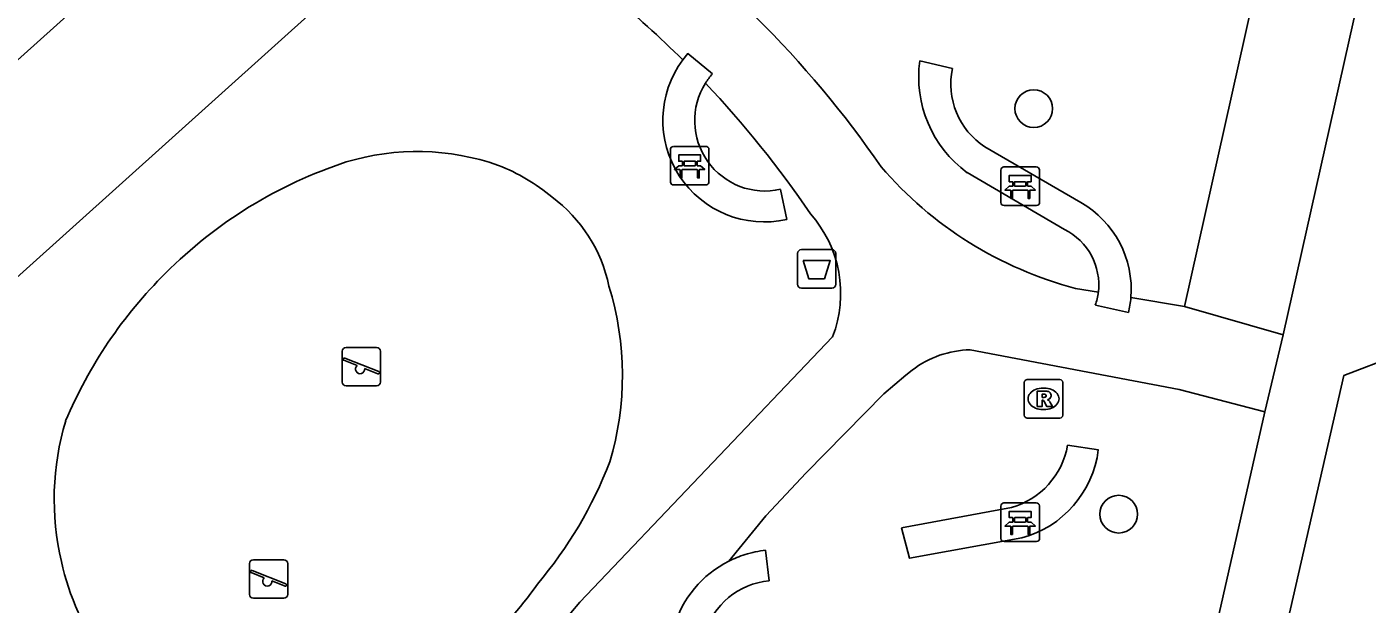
# Model space of a CAD drawing. Extents: x 162172 to 163187, y 382874 to 383684.
# Drawn here: x 162977.99 to 163012.76, y 383399.38 to 383414.36 of the extents above; entities that cross this region are included whole.
import ezdxf

# ---------------------------------------------------------------- set-up
doc = ezdxf.new("R2010")
doc.units = 0
for name, color, linetype in [('IMGEO_Afvalbak', 7, 'Continuous'), ('IMGEO_Bank', 7, 'Continuous'), ('IMGEO_Boom', 7, 'Continuous'), ('IMGEO_Groenvoorziening', 7, 'Continuous'), ('IMGEO_Rioolput', 7, 'Continuous'), ('IMGEO_Speelvoorziening', 7, 'Continuous'), ('IMGEO_Voetpad_halfverhard', 7, 'Continuous'), ('IMGEO_Voetpad_open', 7, 'Continuous')]:
    doc.layers.add(name, color=color, linetype=linetype)

msp = doc.modelspace()

# ---------------------------------------------------------------- linework, layer by layer
at = {"layer": 'IMGEO_Afvalbak'}
for p, q in [((162998.086, 383408.583), (162998.876, 383408.583)), ((162998.876, 383408.583), (162998.086, 383408.583)), ((162997.986, 383407.683), (162997.986, 383408.483)), ((162997.986, 383408.483), (162997.986, 383407.683)), ((162998.976, 383408.483), (162998.976, 383407.683)), ((162998.976, 383407.683), (162998.976, 383408.483)), ((162998.876, 383407.583), (162998.086, 383407.583)), ((162998.086, 383407.583), (162998.876, 383407.583))]:
    msp.add_line(p, q, dxfattribs=at)
msp.add_lwpolyline([(162998.129, 383408.297), (162998.833, 383408.297), (162998.684, 383407.827), (162998.278, 383407.827), (162998.129, 383408.297)], dxfattribs=at)
for centre, start, end in [((162998.086, 383408.483), 90, 180), ((162998.086, 383408.483), 90, 180), ((162998.876, 383408.483), 0, 90), ((162998.876, 383408.483), 360, 90), ((162998.086, 383407.683), 180, 270), ((162998.086, 383407.683), 180, 270), ((162998.876, 383407.683), 270, 0), ((162998.876, 383407.683), 270, 0)]:
    msp.add_arc(centre, 0.1, start, end, dxfattribs=at)
at = {"layer": 'IMGEO_Bank'}
for p, q in [((162994.688, 383410.335), (162994.688, 383411.176)), ((162994.688, 383411.176), (162994.688, 383410.335)), ((162994.763, 383411.26), (162995.604, 383411.26)), ((162995.604, 383411.26), (162994.763, 383411.26)), ((162995.688, 383411.185), (162995.688, 383410.344)), ((162995.688, 383410.344), (162995.688, 383411.185)), ((162995.385, 383410.658), (162994.992, 383410.658)), ((162994.997, 383410.766), (162994.997, 383410.872)), ((162995.041, 383410.872), (162995.041, 383410.766)), ((162995.329, 383410.878), (162995.047, 383410.878)), ((162995.047, 383410.76), (162995.329, 383410.76)), ((162995.335, 383410.766), (162995.335, 383410.872)), ((162995.379, 383410.872), (162995.379, 383410.766)), ((163003.262, 383409.803), (163003.262, 383410.644)), ((163003.262, 383410.644), (163003.262, 383409.803)), ((163003.337, 383410.728), (163004.178, 383410.728)), ((163004.178, 383410.728), (163003.337, 383410.728)), ((163004.262, 383410.653), (163004.262, 383409.812)), ((163004.262, 383409.812), (163004.262, 383410.653)), ((162995.613, 383410.26), (162994.772, 383410.26)), ((162994.772, 383410.26), (162995.613, 383410.26)), ((163003.571, 383410.234), (163003.571, 383410.34)), ((163003.615, 383410.34), (163003.615, 383410.234)), ((163003.903, 383410.346), (163003.621, 383410.346)), ((163003.621, 383410.228), (163003.903, 383410.228)), ((163003.909, 383410.234), (163003.909, 383410.34)), ((163003.953, 383410.34), (163003.953, 383410.234)), ((163003.959, 383410.126), (163003.566, 383410.126)), ((163004.187, 383409.728), (163003.346, 383409.728)), ((163003.346, 383409.728), (163004.187, 383409.728)), ((163003.262, 383401.085), (163003.262, 383401.926)), ((163003.262, 383401.926), (163003.262, 383401.085)), ((163003.337, 383402.01), (163004.178, 383402.01)), ((163004.178, 383402.01), (163003.337, 383402.01)), ((163004.262, 383401.935), (163004.262, 383401.094)), ((163004.262, 383401.094), (163004.262, 383401.935)), ((163003.571, 383401.516), (163003.571, 383401.622)), ((163003.615, 383401.622), (163003.615, 383401.516)), ((163003.903, 383401.628), (163003.621, 383401.628)), ((163003.909, 383401.516), (163003.909, 383401.622)), ((163003.953, 383401.622), (163003.953, 383401.516)), ((163003.959, 383401.408), (163003.566, 383401.408)), ((163003.621, 383401.51), (163003.903, 383401.51)), ((163004.187, 383401.01), (163003.346, 383401.01)), ((163003.346, 383401.01), (163004.187, 383401.01))]:
    msp.add_line(p, q, dxfattribs=at)
for points in [[(162994.991, 383410.878), (162994.905, 383410.878), (162994.905, 383411.039), (162995.468, 383411.039), (162995.468, 383410.878), (162995.385, 383410.878)], [(162994.935, 383410.658), (162994.793, 383410.658), (162994.905, 383410.76), (162994.991, 383410.76)], [(162994.985, 383410.651), (162994.985, 383410.444), (162994.942, 383410.444), (162994.942, 383410.651)], [(162995.385, 383410.76), (162995.468, 383410.76), (162995.58, 383410.658), (162995.441, 383410.658)], [(162995.435, 383410.651), (162995.435, 383410.444), (162995.391, 383410.444), (162995.391, 383410.651)], [(163003.509, 383410.126), (163003.367, 383410.126), (163003.479, 383410.228), (163003.565, 383410.228)], [(163003.565, 383410.346), (163003.479, 383410.346), (163003.479, 383410.507), (163004.042, 383410.507), (163004.042, 383410.346), (163003.959, 383410.346)], [(163003.959, 383410.228), (163004.042, 383410.228), (163004.154, 383410.126), (163004.015, 383410.126)], [(163003.559, 383410.119), (163003.559, 383409.912), (163003.516, 383409.912), (163003.516, 383410.119)], [(163004.009, 383410.119), (163004.009, 383409.912), (163003.965, 383409.912), (163003.965, 383410.119)], [(163003.565, 383401.628), (163003.479, 383401.628), (163003.479, 383401.789), (163004.042, 383401.789), (163004.042, 383401.628), (163003.959, 383401.628)], [(163003.509, 383401.408), (163003.367, 383401.408), (163003.479, 383401.51), (163003.565, 383401.51)], [(163003.559, 383401.401), (163003.559, 383401.194), (163003.516, 383401.194), (163003.516, 383401.401)], [(163003.959, 383401.51), (163004.042, 383401.51), (163004.154, 383401.408), (163004.015, 383401.408)], [(163004.009, 383401.401), (163004.009, 383401.194), (163003.965, 383401.194), (163003.965, 383401.401)]]:
    msp.add_lwpolyline(points, dxfattribs=at)
for centre, radius, start, end in [((162994.766, 383411.182), 0.0779, 92.4484, 184.2845), ((162994.766, 383411.182), 0.0779, 92.4484, 184.2845), ((162995.61, 383411.182), 0.0779, 2.4484, 94.2845), ((162995.61, 383411.182), 0.0779, 2.4484, 94.2845), ((162994.935, 383410.651), 0.00671, 2.8957, 87.1043), ((162994.992, 383410.651), 0.00671, 92.8957, 177.1043), ((162994.99, 383410.871), 0.00671, 2.8957, 87.1043), ((162994.99, 383410.767), 0.00671, 272.8957, 357.1043), ((162995.047, 383410.871), 0.00671, 92.8957, 177.1043), ((162995.047, 383410.767), 0.00671, 182.8957, 267.1043), ((162995.329, 383410.871), 0.00671, 2.8957, 87.1043), ((162995.329, 383410.767), 0.00671, 272.8957, 357.1043), ((162995.386, 383410.871), 0.00671, 92.8957, 177.1043), ((162995.386, 383410.767), 0.00671, 182.8957, 267.1043), ((162995.384, 383410.651), 0.00671, 2.8957, 87.1043), ((162995.441, 383410.651), 0.00671, 92.8957, 177.1043), ((163003.34, 383410.65), 0.0779, 92.4484, 184.2845), ((163003.34, 383410.65), 0.0779, 92.4484, 184.2845), ((163004.184, 383410.65), 0.0779, 2.4484, 94.2845), ((163004.184, 383410.65), 0.0779, 2.4484, 94.2845), ((162994.766, 383410.338), 0.0779, 182.4484, 274.2845), ((162994.766, 383410.338), 0.0779, 182.4484, 274.2845), ((162995.61, 383410.338), 0.0779, 272.4484, 4.2845), ((162995.61, 383410.338), 0.0779, 272.4484, 4.2845), ((163003.564, 383410.339), 0.00671, 2.8957, 87.1043), ((163003.564, 383410.235), 0.00671, 272.8957, 357.1043), ((163003.621, 383410.339), 0.00671, 92.8957, 177.1043), ((163003.621, 383410.235), 0.00671, 182.8957, 267.1043), ((163003.903, 383410.339), 0.00671, 2.8957, 87.1043), ((163003.903, 383410.235), 0.00671, 272.8957, 357.1043), ((163003.96, 383410.339), 0.00671, 92.8957, 177.1043), ((163003.96, 383410.235), 0.00671, 182.8957, 267.1043), ((163003.509, 383410.119), 0.00671, 2.8957, 87.1043), ((163003.566, 383410.119), 0.00671, 92.8957, 177.1043), ((163003.958, 383410.119), 0.00671, 2.8957, 87.1043), ((163004.015, 383410.119), 0.00671, 92.8957, 177.1043), ((163003.34, 383409.806), 0.0779, 182.4484, 274.2845), ((163003.34, 383409.806), 0.0779, 182.4484, 274.2845), ((163004.184, 383409.806), 0.0779, 272.4484, 4.2845), ((163004.184, 383409.806), 0.0779, 272.4484, 4.2845), ((163003.34, 383401.932), 0.0779, 92.4484, 184.2845), ((163003.34, 383401.932), 0.0779, 92.4484, 184.2845), ((163004.184, 383401.932), 0.0779, 2.4484, 94.2845), ((163004.184, 383401.932), 0.0779, 2.4484, 94.2845), ((163003.564, 383401.621), 0.00671, 2.8957, 87.1043), ((163003.621, 383401.621), 0.00671, 92.8957, 177.1043), ((163003.903, 383401.621), 0.00671, 2.8957, 87.1043), ((163003.96, 383401.621), 0.00671, 92.8957, 177.1043), ((163003.509, 383401.401), 0.00671, 2.8957, 87.1043), ((163003.566, 383401.401), 0.00671, 92.8957, 177.1043), ((163003.564, 383401.517), 0.00671, 272.8957, 357.1043), ((163003.621, 383401.517), 0.00671, 182.8957, 267.1043), ((163003.903, 383401.517), 0.00671, 272.8957, 357.1043), ((163003.96, 383401.517), 0.00671, 182.8957, 267.1043), ((163003.958, 383401.401), 0.00671, 2.8957, 87.1043), ((163004.015, 383401.401), 0.00671, 92.8957, 177.1043), ((163003.34, 383401.088), 0.0779, 182.4484, 274.2845), ((163003.34, 383401.088), 0.0779, 182.4484, 274.2845), ((163004.184, 383401.088), 0.0779, 272.4484, 4.2845), ((163004.184, 383401.088), 0.0779, 272.4484, 4.2845)]:
    msp.add_arc(centre, radius, start, end, dxfattribs=at)
at = {"layer": 'IMGEO_Boom'}
for centre in [(163004.112, 383412.241), (163006.316, 383401.718)]:
    msp.add_circle(centre, 0.489, dxfattribs=at)
at = {"layer": 'IMGEO_Groenvoorziening'}
for points in [[(163011.697, 383423.565), (163008.022, 383407.105)], [(163002.004, 383413.286), (163001.157, 383413.481)], [(163005.331, 383409.805), (163002.845, 383411.251)], [(163002.387, 383410.58), (163004.914, 383409.103)], [(162997.544, 383410.147), (162997.703, 383409.365)], [(163004.99, 383403.507), (163005.789, 383403.384)], [(163000.681, 383401.365), (163003.533, 383401.889)], [(163003.806, 383401.102), (163000.887, 383400.574), (163000.681, 383401.365)], [(162997.248, 383399.986), (162997.158, 383400.781)]]:
    msp.add_lwpolyline(points, dxfattribs=at)
for centre, radius, start, end in [((162997.127, 383411.938), 2.637, 143.5286, 282.6231), ((163004.208, 383413.063), 3.08, 172.2071, 233.7459), ((163003.907, 383412.881), 1.946, 167.995, 236.9124), ((162997.144, 383411.93), 1.827, 147.902, 282.6442), ((162988.118, 383404.771), 6.358, 70.6276, 106.8193), ((162989.962, 383399.626), 11.82, 108.1581, 135.1006), ((162988.361, 383406.027), 5.096, 50.3523, 68.5144), ((162989.308, 383406.845), 3.867, 11.7559, 53.4293), ((163004.052, 383407.554), 2.589, 355.209, 60.4019), ((163004.194, 383407.667), 1.606, 353.265, 63.366), ((162989.932, 383399.54), 11.86, 134.7064, 157.1989), ((162985.594, 383405.322), 7.848, 343.3486, 17.1288), ((162985.718, 383402.111), 7.017, 163.227, 193.3473), ((163002.976, 383403.856), 2.044, 285.8152, 350.1791), ((163003.088, 383403.728), 2.722, 285.282, 352.7383), ((162982.732, 383407.079), 11.128, 319.8414, 338.8979), ((162984.746, 383401.704), 5.98, 191.699, 218.3021), ((162997.451, 383398.026), 2.769, 107.3409, 116.8199), ((162997.461, 383398.021), 2.776, 96.27, 107.5073), ((162983.724, 383405.137), 9.156, 295.8983, 325.1322), ((162997.421, 383398.074), 1.92, 95.1699, 164.0696)]:
    msp.add_arc(centre, radius, start, end, dxfattribs=at)
at = {"layer": 'IMGEO_Rioolput'}
for p, q in [((163003.866, 383404.285), (163003.866, 383405.137)), ((163003.941, 383405.211), (163004.793, 383405.211)), ((163004.867, 383405.137), (163004.867, 383404.285)), ((163004.354, 383404.991), (163004.379, 383404.991)), ((163004.377, 383404.431), (163004.352, 383404.431)), ((163004.793, 383404.211), (163003.941, 383404.211))]:
    msp.add_line(p, q, dxfattribs=at)
for points in [[(163003.866, 383404.285), (163003.866, 383405.137)], [(163003.941, 383405.211), (163004.793, 383405.211)], [(163004.867, 383405.137), (163004.867, 383404.285)], [(163004.455, 383404.909), (163004.203, 383404.911), (163004.203, 383404.511)], [(163004.203, 383404.511), (163004.327, 383404.511), (163004.327, 383404.673), (163004.338, 383404.673)], [(163004.381, 383404.83), (163004.327, 383404.83), (163004.327, 383404.749)], [(163004.327, 383404.749), (163004.379, 383404.749)], [(163004.385, 383404.644), (163004.456, 383404.511), (163004.596, 383404.511), (163004.531, 383404.637)], [(163004.793, 383404.211), (163003.941, 383404.211)]]:
    msp.add_lwpolyline(points, dxfattribs=at)
for centre, radius, start, end in [((163003.943, 383405.135), 0.0765, 91.552, 178.448), ((163003.943, 383405.135), 0.0765, 91.552, 178.448), ((163004.791, 383405.135), 0.0765, 1.552, 88.448), ((163004.791, 383405.135), 0.0765, 1.552, 88.448), ((163004.337, 383404.62), 0.0533, 26.0293, 88.6989), ((163004.363, 383404.938), 0.19, 274.7715, 282.9687), ((163004.387, 383404.734), 0.0964, 77.0061, 93.1865), ((163004.401, 383404.791), 0.0378, 276.6634, 79.6772), ((163004.454, 383404.799), 0.109, 350.3612, 89.416), ((163004.452, 383404.799), 0.112, 277.5842, 350.9817), ((163004.436, 383404.584), 0.108, 29.5134, 73.7905), ((163003.943, 383404.287), 0.0765, 181.552, 268.448), ((163003.943, 383404.287), 0.0765, 181.552, 268.448), ((163004.791, 383404.287), 0.0765, 271.552, 358.448), ((163004.791, 383404.287), 0.0765, 271.552, 358.448)]:
    msp.add_arc(centre, radius, start, end, dxfattribs=at)
for centre, major_axis, ratio, start_param, end_param in [((163004.353, 383404.711), (-0.387, 0.002), 0.722429, 4.712389, 7.853982), ((163004.378, 383404.711), (-0.39, 0.002), 0.717154, 1.570796, 4.712389)]:
    msp.add_ellipse(centre, major_axis=major_axis, ratio=ratio, start_param=start_param, end_param=end_param, dxfattribs=at)
at = {"layer": 'IMGEO_Speelvoorziening'}
for p, q in [((162986.174, 383405.145), (162986.174, 383405.945)), ((162986.174, 383405.945), (162986.174, 383405.145)), ((162986.557, 383405.573), (162986.218, 383405.71)), ((162986.243, 383405.77), (162987.119, 383405.417)), ((162986.274, 383406.045), (162987.064, 383406.045)), ((162987.064, 383406.045), (162986.274, 383406.045)), ((162987.164, 383405.945), (162987.164, 383405.145)), ((162987.164, 383405.145), (162987.164, 383405.945)), ((162987.095, 383405.357), (162986.755, 383405.494)), ((162987.064, 383405.045), (162986.274, 383405.045)), ((162986.274, 383405.045), (162987.064, 383405.045)), ((162983.868, 383400.535), (162984.658, 383400.535)), ((162984.658, 383400.535), (162983.868, 383400.535)), ((162983.768, 383399.635), (162983.768, 383400.435)), ((162983.768, 383400.435), (162983.768, 383399.635)), ((162984.151, 383400.063), (162983.812, 383400.2)), ((162983.837, 383400.26), (162984.713, 383399.907)), ((162984.758, 383400.435), (162984.758, 383399.635)), ((162984.758, 383399.635), (162984.758, 383400.435)), ((162984.689, 383399.847), (162984.349, 383399.984)), ((162984.658, 383399.535), (162983.868, 383399.535)), ((162983.868, 383399.535), (162984.658, 383399.535))]:
    msp.add_line(p, q, dxfattribs=at)
for centre, radius, start, end in [((162986.274, 383405.945), 0.1, 90, 180), ((162986.274, 383405.945), 0.1, 90, 180), ((162986.231, 383405.74), 0.0327, 68.078, 248.078), ((162987.064, 383405.945), 0.1, 0, 90), ((162987.064, 383405.945), 0.1, 360, 90), ((162986.636, 383405.483), 0.12, 130.9928, 5.1632), ((162987.107, 383405.387), 0.0327, 248.078, 68.078), ((162986.274, 383405.145), 0.1, 180, 270), ((162986.274, 383405.145), 0.1, 180, 270), ((162987.064, 383405.145), 0.1, 270, 0), ((162987.064, 383405.145), 0.1, 270, 0), ((162983.868, 383400.435), 0.1, 90, 180), ((162983.868, 383400.435), 0.1, 90, 180), ((162984.658, 383400.435), 0.1, 0, 90), ((162984.658, 383400.435), 0.1, 360, 90), ((162983.825, 383400.23), 0.0327, 68.078, 248.078), ((162984.23, 383399.973), 0.12, 130.9928, 5.1632), ((162984.701, 383399.877), 0.0327, 248.078, 68.078), ((162983.868, 383399.635), 0.1, 180, 270), ((162983.868, 383399.635), 0.1, 180, 270), ((162984.658, 383399.635), 0.1, 270, 0), ((162984.658, 383399.635), 0.1, 270, 0)]:
    msp.add_arc(centre, radius, start, end, dxfattribs=at)
at = {"layer": 'IMGEO_Voetpad_halfverhard'}
for points in [[(162995.006, 383413.506), (162995.137, 383413.669), (162995.778, 383413.144)], [(163005.789, 383407.479), (163005.2, 383407.578)], [(163006.57, 383406.948), (163005.711, 383407.139)], [(163008.022, 383407.105), (163006.632, 383407.338)], [(163010.585, 383406.368), (163008.022, 383407.105)], [(162992.334, 383399.435), (162998.895, 383406.319)], [(163010.104, 383404.377), (163007.887, 383404.951), (163002.464, 383405.983)], [(163000.959, 383405.457), (163000.795, 383405.321), (163000.223, 383404.843), (162998.212, 383402.792), (162997.166, 383401.673), (162996.202, 383400.497)]]:
    msp.add_lwpolyline(points, dxfattribs=at)
for centre, radius, start, end in [((162977.795, 383395.318), 27.157, 34.5885, 55.8957), ((162975.799, 383394.226), 27.214, 45.1091, 55.7312), ((162997.196, 383411.892), 1.892, 138.5654, 147.7703), ((162975.691, 383394.101), 27.38, 34.256, 43.3641), ((163007.726, 383417.234), 9.981, 220.6349, 255.338), ((162995.972, 383407.442), 3.132, 338.9824, 41.3935), ((163004.146, 383407.677), 1.654, 341.0278, 353.1307), ((163004.216, 383407.522), 2.423, 346.2932, 355.6409), ((163002.512, 383403.43), 2.553, 91.0731, 127.4561), ((162997.465, 383397.989), 2.808, 116.7358, 163.4024), ((163019.696, 383376.379), 35.781, 139.8824, 158.2451)]:
    msp.add_arc(centre, radius, start, end, dxfattribs=at)
at = {"layer": 'IMGEO_Voetpad_open'}
for points in [[(162962.892, 383400.162), (163011.861, 383444.157)], [(163016.414, 383432.41), (163010.585, 383406.368)], [(162989.41, 383418.37), (162968.868, 383399.895), (162973.554, 383394.671)], [(163011.829, 383392.937), (163009.734, 383394.721), (163012.153, 383405.316), (163014.868, 383406.351)], [(163010.585, 383406.368), (163010.104, 383404.377)], [(163010.104, 383404.377), (163003.962, 383377.21)]]:
    msp.add_lwpolyline(points, dxfattribs=at)

doc.saveas('drawing.dxf')
